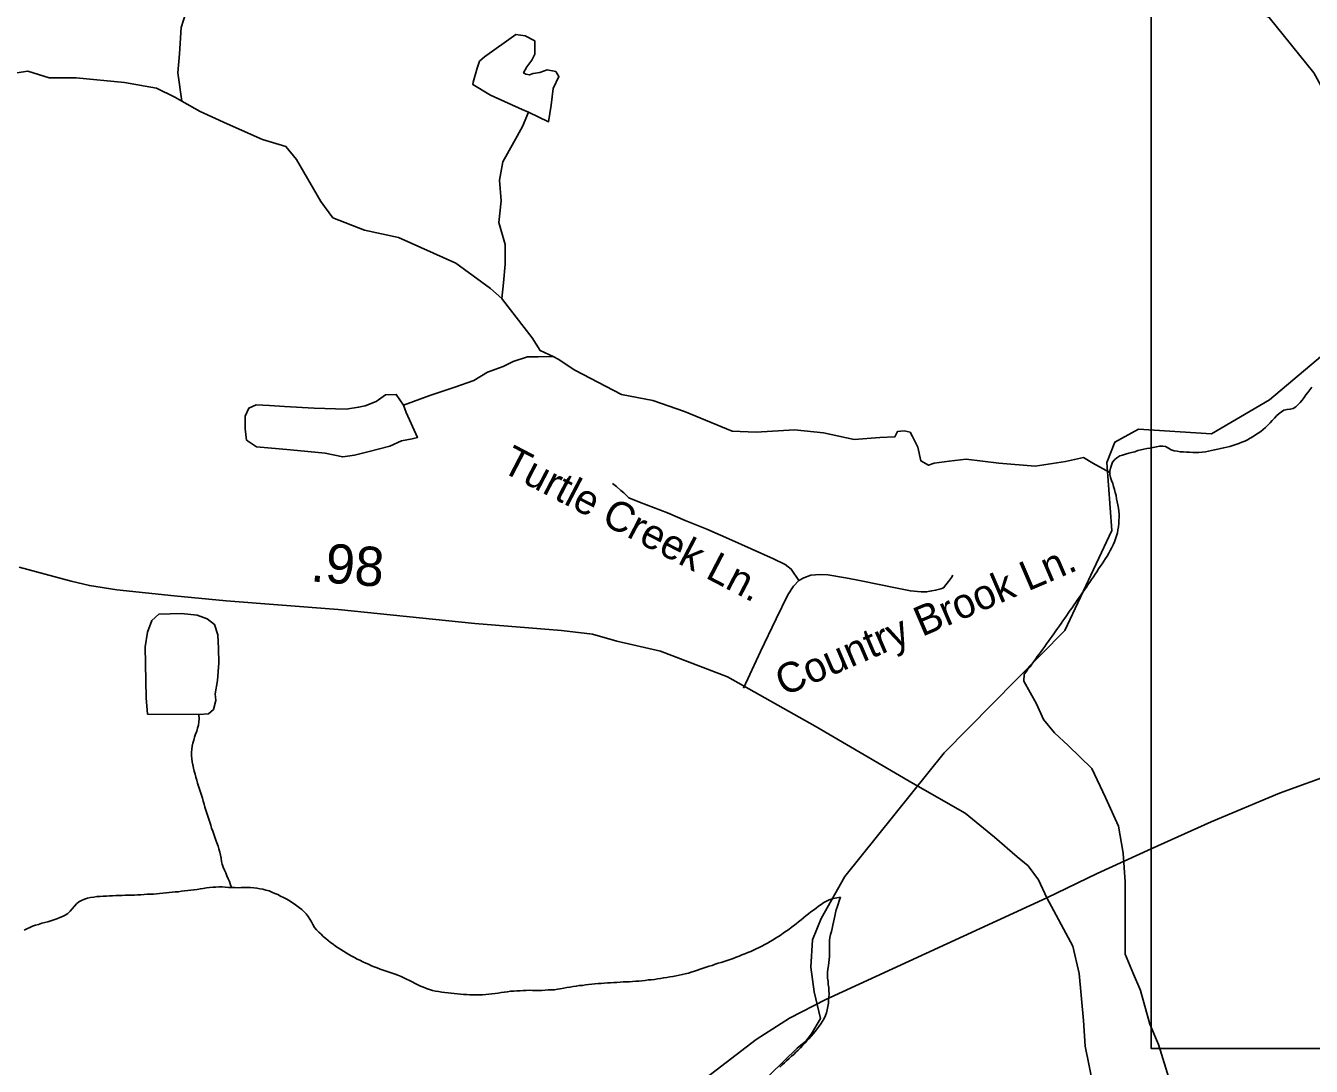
# Model space of a CAD drawing. Extents: x 1950930 to 2061844, y 904556 to 1017002.
# Drawn here: x 1986687 to 1990780, y 941656 to 944969 of the extents above; entities that cross this region are included whole.
import ezdxf

# ---------------------------------------------------------------- set-up
doc = ezdxf.new("R2010")
doc.units = 0
for name, color, linetype in [('Exist Hydrographic Creek Single Shore', 7, 'Continuous'), ('Exist Hydrographic Misc Water Feature', 7, 'Continuous'), ('Exist Road Non-System Type 51', 7, 'Continuous'), ('Exist Road Non-System Type 51 Label', 7, 'Continuous'), ('Exist Road Primary US Structure Standard Bridge CELL', 7, 'Continuous'), ('Exist Road Secondary Type 51 Attributed', 7, 'Continuous'), ('Map Preparation Inset Cut Line', 7, 'Continuous')]:
    doc.layers.add(name, color=color, linetype=linetype)

msp = doc.modelspace()

# ---------------------------------------------------------------- linework, layer by layer
at = {"layer": 'Exist Hydrographic Creek Single Shore'}
for points in [[(1991238.9, 944300.8), (1991221.8, 944333.9), (1991079.7, 944369.6), (1990971.7, 944486.8), (1990788.8, 944818.8), (1990646.7, 944995.6), (1990030.7, 945287.3), (1989863.8, 945494.2), (1989764.7, 945785.1), (1989672.6, 946262.9), (1989497.7, 946545.4), (1989431.7, 946862), (1989473.7, 947120.3), (1989531.8, 947243.8), (1989548.8, 947443.7), (1989440.7, 947820.1), (1989332.7, 947947)], [(1987247.3, 945245.7), (1987247.5, 945238.3), (1987232.1, 945181.8), (1987222.7, 945125.7), (1987211, 945057.6), (1987181.5, 944963), (1987176.1, 944879.5), (1987171.2, 944818.9), (1987184.1, 944728.5)], [(1986441.2, 944770.8), (1986527.4, 944783.6), (1986601.2, 944810.2), (1986693.2, 944824.6), (1986761.1, 944803.7), (1986847.2, 944802.8), (1987001, 944787.9), (1987103.1, 944770.4), (1987161.6, 944741.2), (1987184.1, 944728.5)], [(1987184.1, 944728.5), (1987242, 944696.1), (1987328.5, 944656.6), (1987441.1, 944607.4), (1987515.1, 944584.8), (1987549.3, 944543.1), (1987626.4, 944409.2), (1987665, 944357.4), (1987765.1, 944318.7), (1987873.3, 944294.9), (1988056, 944213.2), (1988166.8, 944132.2), (1988202.6, 944100.4)], [(1987951.9, 940046.3), (1988343.7, 940510.9), (1988477.8, 940777.2), (1988860.9, 941202.5), (1988969.8, 941544.9), (1989142.8, 941713.8), (1989170.9, 941736.3), (1989188.7, 941759.7), (1989217.7, 941808.4), (1989197.1, 941893.6), (1989186.8, 941971.4), (1989191.5, 942058.5), (1989219.7, 942127.2), (1989294.8, 942260.2), (1989611.8, 942654), (1989995.8, 943043.2), (1990145.7, 943361.7), (1990129.7, 943578.7), (1990154.7, 943643.8), (1990229.8, 943684.9), (1990462.7, 943670.2), (1990646.9, 943778), (1991221.8, 944261.7), (1991238.9, 944300.8)], [(1988202.6, 944100.4), (1988205.1, 944097.9), (1988299.8, 943975.2), (1988324.6, 943935.3), (1988366.1, 943915.6)], [(1988366.1, 943915.6), (1988382.5, 943907.8), (1988434.8, 943872.3), (1988583.4, 943795.3), (1988683.9, 943776), (1988784, 943741.2), (1988936.7, 943678.3), (1989012.6, 943674.8), (1989134.4, 943682.3), (1989226.9, 943673.2), (1989324.9, 943652.1), (1989406.7, 943658.4), (1989454.7, 943660.8), (1989462.5, 943677.1), (1989484.4, 943679), (1989502.7, 943675.4), (1989510.9, 943661.2), (1989526.9, 943627.5), (1989537.5, 943583.7), (1989561.5, 943569.9), (1989579.6, 943576.5), (1989627.3, 943582.6), (1989681.1, 943589), (1989785.6, 943576), (1989901.5, 943567.3), (1989997.3, 943581.5), (1990055.1, 943594.3), (1990085.2, 943576.3), (1990138.9, 943546.6)]]:
    msp.add_lwpolyline(points, dxfattribs=at)
at = {"layer": 'Exist Hydrographic Misc Water Feature'}
for points in [[(1988287.3, 944693.4), (1988351.7, 944663.4), (1988359.5, 944715.8), (1988366.7, 944769.5), (1988384.5, 944807.7), (1988374.5, 944823.5), (1988346.6, 944828.9), (1988324.2, 944819.7), (1988302.5, 944816.9), (1988290.8, 944813.1), (1988278.7, 944814.9), (1988272.1, 944819.1), (1988282.2, 944838.7), (1988298, 944859.1), (1988307.6, 944879.1), (1988307.8, 944905.4), (1988307.4, 944920.9), (1988277.5, 944937.2), (1988247.5, 944941), (1988148.1, 944870.1), (1988132.1, 944855.8), (1988124.3, 944833.9), (1988111, 944789.7), (1988110.8, 944781.6), (1988167, 944748.3), (1988267.2, 944702.9), (1988287.3, 944693.4)], [(1988287.3, 944693.4), (1988268.5, 944648.4), (1988241, 944598.3), (1988205.5, 944535.8), (1988195.7, 944477.7), (1988200.6, 944412), (1988193.2, 944342.5), (1988213.7, 944272.3), (1988213.9, 944209.9), (1988208.4, 944150.2), (1988202.6, 944100.4)], [(1987889.7, 943761.1), (1987973.4, 943791.5), (1988053.6, 943818.7), (1988113.2, 943839.6), (1988157.1, 943865.8), (1988206.9, 943884.2), (1988238.5, 943900.1), (1988284.7, 943915), (1988318.7, 943914.7), (1988366.1, 943915.6)], [(1987889.7, 943761.1), (1987866.6, 943795.5), (1987832.3, 943793.8), (1987802.6, 943772.8), (1987767.1, 943758.7), (1987746.8, 943754.5), (1987707.2, 943748.7), (1987604.7, 943751.7), (1987510.8, 943756.6), (1987462.6, 943760.3), (1987420.8, 943761.9), (1987397, 943751.6), (1987385.1, 943725.9), (1987385.5, 943685.6), (1987389.8, 943650.1), (1987421.8, 943628.2), (1987529.9, 943618.6), (1987640, 943608), (1987696.2, 943596.2), (1987734.1, 943602.2), (1987775.9, 943612.9), (1987846, 943631), (1987883.6, 943647.6), (1987917.4, 943654.3), (1987933.8, 943657.9), (1987898.5, 943737.4), (1987889.7, 943761.1)], [(1990138.9, 943546.6), (1990138.7, 943550.7), (1990140.8, 943560.5), (1990143.7, 943570.2), (1990147.8, 943579.4), (1990153.7, 943587.4), (1990161.3, 943593.6), (1990170.3, 943599.4), (1990179.5, 943602.1), (1990189.2, 943605.6), (1990199, 943608.5), (1990208.2, 943610.7), (1990217.9, 943613), (1990227.9, 943616.3), (1990237.6, 943618.5), (1990247.2, 943620.7), (1990257.1, 943622.8), (1990266.5, 943624.3), (1990276.7, 943626.7), (1990287, 943628.9), (1990296.8, 943630.2), (1990307.1, 943630.2), (1990316.5, 943630), (1990325.3, 943624.7), (1990333.7, 943618.9), (1990343.4, 943615.3), (1990352.8, 943614.3), (1990362.9, 943612.5), (1990372.9, 943612.5), (1990383, 943611.3), (1990392.8, 943611.1), (1990402.8, 943610.8), (1990413.1, 943610.8), (1990422.7, 943610.6), (1990433.2, 943611), (1990443, 943612.4), (1990452.7, 943614.2), (1990462.5, 943616.4), (1990472.2, 943618.5), (1990482.2, 943620.7), (1990492, 943623.2), (1990501.7, 943625.4), (1990511.5, 943627.5), (1990520.7, 943629.8), (1990530.6, 943632.8), (1990540, 943635.8), (1990549.5, 943638.8), (1990559.1, 943643), (1990568.3, 943646.9), (1990576.9, 943650.9), (1990585.7, 943655.6), (1990594.8, 943661.2), (1990603, 943666.8), (1990611.6, 943672.4), (1990619.6, 943677.7), (1990627.4, 943683.4), (1990634.6, 943690.4), (1990641.7, 943697.9), (1990648.9, 943705.3), (1990656.1, 943712.3), (1990663.3, 943719.7), (1990670, 943726.9), (1990677.6, 943734.3), (1990685, 943740.4), (1990693.4, 943745.2), (1990703, 943747.4), (1990713.5, 943748.2), (1990723.1, 943750.5), (1990730.9, 943755.7), (1990737.9, 943762.4), (1990744.7, 943769.4), (1990751, 943777.4), (1990757.2, 943785.8), (1990763.1, 943793.8), (1990769.5, 943801.8), (1990776, 943809.7), (1990782, 943818.1)], [(1989866.2, 942905), (1989872.6, 942912.1), (1989878.1, 942920.2), (1989884.7, 942928.2), (1989890.2, 942936.3), (1989896.4, 942944.7), (1989902.3, 942952.7), (1989907.8, 942960.8), (1989914.2, 942968.7), (1989919.9, 942976.8), (1989925.9, 942984.8), (1989931.8, 942992.8), (1989937.6, 943000.9), (1989943.5, 943009.3), (1989949.3, 943017.4), (1989955.2, 943025.4), (1989960.3, 943033.6), (1989966.5, 943042.3), (1989972, 943050.4), (1989978.2, 943058.4), (1989983.7, 943066.5), (1989989.3, 943074.6), (1989995.4, 943082.6), (1990000.9, 943090.7), (1990006.5, 943098.8), (1990012.2, 943108), (1990018.4, 943116), (1990024.3, 943124.1), (1990029.4, 943132.2), (1990035.2, 943140.3), (1990041.1, 943148.3), (1990046.7, 943156.4), (1990052.4, 943165.3), (1990057.9, 943173.4), (1990064.1, 943181.3), (1990069.2, 943189.6), (1990074.8, 943197.5), (1990080.5, 943206.5), (1990086.4, 943214.5), (1990092.2, 943222.6), (1990097.3, 943230.7), (1990103.1, 943239.6), (1990108.2, 943247.7), (1990113.9, 943255.8), (1990119.5, 943264.6), (1990124.8, 943272.8), (1990130.3, 943280.9), (1990135.7, 943289.8), (1990140.2, 943298.8), (1990145.1, 943307.9), (1990149, 943316.6), (1990153.5, 943325.6), (1990156.8, 943335.2), (1990160.1, 943344.6), (1990162.9, 943354.2), (1990164.6, 943364.2), (1990166.2, 943373.7), (1990167.2, 943384.5), (1990167.9, 943394.1), (1990168.3, 943404.1), (1990168.7, 943413.9), (1990167.6, 943423.7), (1990166.4, 943433.7), (1990164.2, 943443.3), (1990162.5, 943453.4), (1990160.3, 943463.4), (1990158.6, 943473), (1990156, 943483.2), (1990153.3, 943492.9), (1990150.6, 943502.3), (1990148, 943512), (1990144.5, 943521.8), (1990141.4, 943530.9), (1990139.1, 943540.9), (1990138.9, 943546.6)], [(1987238.3, 942776.2), (1987074.8, 942777.1), (1987070.3, 942828.9), (1987066.9, 942991.4), (1987074.6, 943038.8), (1987088.4, 943075.7), (1987110.1, 943095.5), (1987182.3, 943098), (1987232.3, 943092.4), (1987264.5, 943081), (1987288.3, 943063.2), (1987298.8, 943029.5), (1987301, 942986.5), (1987301.4, 942940.6), (1987297.5, 942884.8), (1987290.2, 942842.5), (1987292, 942821.2), (1987284.4, 942792.7), (1987268.4, 942778.8), (1987238.3, 942776.2)], [(1990361.6, 941287.4), (1990365.5, 941320.9), (1990384.6, 941368.8), (1990386, 941428.6), (1990359.8, 941503.2), (1990331.1, 941606.2), (1990293.6, 941726), (1990265.7, 941789.9), (1990236.3, 941897.8), (1990234.3, 941903), (1990214, 941949.5), (1990187.7, 942013.2), (1990187.7, 942243.6), (1990181, 942334.8), (1990166.4, 942421), (1990125.4, 942512.1), (1990081.3, 942604), (1990006.3, 942677.1), (1989962.2, 942717.5), (1989928.1, 942760.9), (1989905.4, 942810.6), (1989864.8, 942882.9), (1989866.2, 942905)], [(1987238.3, 942776.2), (1987238.5, 942762.3), (1987238.3, 942752.6), (1987236.4, 942742.7), (1987234, 942733), (1987231.1, 942723.3), (1987227.8, 942714), (1987224.5, 942704.4), (1987221.7, 942694.7), (1987218.8, 942684.9), (1987217.2, 942675.1), (1987215.7, 942666), (1987214.7, 942655.1), (1987215.1, 942645.3), (1987216.1, 942635.4), (1987217.2, 942626), (1987219.2, 942615.9), (1987221.1, 942605.9), (1987223.1, 942596.2), (1987225.8, 942586.1), (1987228.4, 942577.2), (1987231.1, 942567.4), (1987233.8, 942557.3), (1987237.2, 942548.3), (1987240.3, 942538.4), (1987243, 942529.5), (1987246.1, 942519.2), (1987249.1, 942509.5), (1987251.8, 942500.2), (1987254.9, 942490.3), (1987257.5, 942481.4), (1987260.6, 942471.6), (1987263.7, 942462.2), (1987266.8, 942452.4), (1987269.9, 942443.4), (1987272.5, 942433.2), (1987276, 942424.2), (1987278.7, 942414.5), (1987282.2, 942404.6), (1987285.4, 942395.6), (1987288.9, 942386.2), (1987292, 942376.3), (1987295.1, 942367.3), (1987299, 942357.4), (1987301.6, 942348.4), (1987304.7, 942338.3), (1987307, 942328.6), (1987308.6, 942318.6), (1987310, 942308.6), (1987312.3, 942299.7), (1987315.8, 942289.9), (1987319.3, 942280.9), (1987323.4, 942271.7), (1987327.3, 942262.6), (1987331.8, 942253.4), (1987335.3, 942244.4), (1987338.8, 942234.4), (1987342.4, 942225.4)], [(1986681.6, 942089.7), (1986690.4, 942094.4), (1986699.6, 942098.3), (1986708.6, 942102.2), (1986718.1, 942105.2), (1986727.9, 942108.2), (1986737.5, 942111.6), (1986747.2, 942113.7), (1986757, 942116.7), (1986766.4, 942119.8), (1986776.3, 942122.8), (1986785.7, 942125.7), (1986795, 942130), (1986803.6, 942133.6), (1986812.8, 942137.8), (1986820.4, 942143.2), (1986828.2, 942150.6), (1986834.7, 942157.6), (1986841.7, 942165.9), (1986848.5, 942173), (1986856.3, 942179.6), (1986864.7, 942184.4), (1986873.9, 942188.3), (1986883.3, 942191.3), (1986893, 942193.5), (1986903.4, 942195.2), (1986913.5, 942196.5), (1986923.3, 942197), (1986933.2, 942197.5), (1986943.4, 942197.9), (1986953.5, 942198.8), (1986963.3, 942199.5), (1986973.1, 942200), (1986983.4, 942200.1), (1986993.6, 942200.5), (1987003.5, 942201), (1987013.5, 942200.7), (1987023.6, 942201.6), (1987033.2, 942201.4), (1987043.1, 942201.9), (1987053.5, 942202.3), (1987063.4, 942203.3), (1987073.2, 942203.8), (1987083.5, 942204.3), (1987093.3, 942204.8), (1987103.1, 942205.3), (1987113.2, 942206.2), (1987123, 942207.6), (1987133.1, 942208.1), (1987143.1, 942209.8), (1987153, 942210.3), (1987162.8, 942211.7), (1987173.3, 942212.2), (1987182.7, 942213.5), (1987192.8, 942214.4), (1987202.6, 942215.8), (1987212.6, 942217.1), (1987222.5, 942217.6), (1987232.5, 942219.3), (1987242.8, 942221.5), (1987252.2, 942222.8), (1987262.3, 942224.2), (1987272.3, 942225.9), (1987282.2, 942226.4), (1987291.6, 942227), (1987302, 942227.9), (1987311.7, 942227.7), (1987321.7, 942226.5), (1987332.2, 942225.3), (1987342.4, 942225.4)], [(1987342.4, 942225.4), (1987352.5, 942225.1), (1987362.7, 942224.8), (1987373, 942225.2), (1987382.8, 942225.3), (1987392.7, 942225.9), (1987402.7, 942225.5), (1987412.8, 942224.5), (1987422.8, 942223.7), (1987432.3, 942221.8), (1987442.1, 942220), (1987451.5, 942217.3), (1987461.4, 942214.6), (1987470.8, 942211.1), (1987480.4, 942206.8), (1987489.7, 942203.5), (1987498.5, 942198.4), (1987507.1, 942193.8), (1987516.1, 942189.6), (1987525.1, 942184.6), (1987533.3, 942178.4), (1987541.5, 942173.6), (1987550, 942167.5), (1987558.2, 942160.9), (1987565.5, 942155), (1987572.9, 942148.1), (1987579.9, 942141.3), (1987586.2, 942133.1), (1987591.2, 942125), (1987596.5, 942115.7), (1987601, 942107.3), (1987606.3, 942098.4), (1987612.7, 942090.9), (1987619.7, 942083.4), (1987627.1, 942076.6), (1987633.8, 942069.9), (1987641.8, 942063.4), (1987649.6, 942056.5), (1987657, 942050.5), (1987665.4, 942044.7), (1987673.4, 942038.7), (1987681.8, 942033), (1987690.2, 942027.6), (1987698.6, 942022.7), (1987707.2, 942017.3), (1987716, 942012.3), (1987724.7, 942007.3), (1987733.1, 942002.4), (1987742.1, 941997.8), (1987750.9, 941993.7), (1987760.1, 941988.6), (1987769.2, 941984.4), (1987778, 941981), (1987787.4, 941976.3), (1987796.6, 941972.9), (1987805.9, 941969.5), (1987815.5, 941965.9), (1987825.1, 941962.4), (1987834.8, 941958.9), (1987843.6, 941956.4), (1987853.2, 941952.9), (1987862.9, 941949.4), (1987872.1, 941946), (1987881.7, 941942.5), (1987890.3, 941938.3), (1987899.4, 941934.1), (1987908.8, 941929.8), (1987917.4, 941925.3), (1987926.4, 941920.3), (1987935.5, 941916.1), (1987944.1, 941911.9), (1987953.7, 941908), (1987962.7, 941903.8), (1987972, 941900.4), (1987982.2, 941898), (1987991.6, 941895.8), (1988001.5, 941894.2), (1988011.3, 941892.3), (1988021.4, 941891.2), (1988031.4, 941890.1), (1988041.1, 941889), (1988051.5, 941888.3), (1988061.1, 941887.2), (1988071.2, 941886), (1988081.2, 941885), (1988091.3, 941884.6), (1988101.3, 941883.9), (1988111.2, 941883.7), (1988121.2, 941883.4), (1988131.1, 941884.3), (1988141.3, 941884), (1988151.4, 941885.2), (1988161.2, 941885.8), (1988171.3, 941887.1), (1988181.1, 941888), (1988190.7, 941889.4), (1988200.6, 941890.8), (1988210.6, 941892.1), (1988220.3, 941893.8), (1988230.7, 941895.1)], [(1989087.8, 941653.6), (1989095, 941660.6), (1989102.6, 941667.1), (1989109.6, 941674.2), (1989117.2, 941680.8), (1989124.8, 941688.2), (1989132.1, 941694.3), (1989139.3, 941701.8), (1989146.3, 941708), (1989153.9, 941715.3), (1989160.6, 941722.5), (1989167.4, 941729.6), (1989174.2, 941737.1), (1989180.7, 941744.1), (1989187.7, 941752.4), (1989194.5, 941759.5), (1989200.8, 941767.5), (1989207.2, 941775.4), (1989213.3, 941783.8), (1989218.9, 941791.9), (1989224, 941800.1), (1989228.9, 941808.6), (1989233, 941817.8), (1989236.1, 941826.7), (1989238.6, 941836.4), (1989240.8, 941846.3), (1989242.5, 941856.9), (1989243.3, 941867), (1989244.5, 941876.5), (1989244.9, 941886.6), (1989244.3, 941896.4), (1989243.9, 941903.1), (1989243.7, 941907.1), (1989242.2, 941917), (1989241.4, 941926.5), (1989240, 941936.5), (1989240, 941946.2), (1989240, 941956.4), (1989241, 941965.9), (1989242.5, 941976.7), (1989244.1, 941986.6), (1989245.3, 941996.6), (1989245.7, 942006.2), (1989245.9, 942015.9), (1989246.1, 942026.8), (1989246.1, 942036.5), (1989245.9, 942046.4), (1989246.3, 942056.4), (1989247.6, 942066), (1989249.6, 942075.8), (1989252.1, 942085.6), (1989254.6, 942095.4), (1989256.6, 942105.2), (1989258.7, 942115.1), (1989260.7, 942124.8), (1989263, 942134.7), (1989265, 942144.5), (1989267.5, 942154.3), (1989270.1, 942163.3), (1989273.8, 942172.8), (1989277.3, 942182.8), (1989281.6, 942194.3)], [(1989171.3, 942135.7), (1989178.9, 942141.3), (1989186.9, 942147.9), (1989194.9, 942153.1), (1989203.3, 942159.6), (1989211.1, 942166.1), (1989219.3, 942171.8), (1989227.9, 942177.3), (1989236.3, 942182.1), (1989245.1, 942186.1), (1989254.6, 942189.1), (1989264.2, 942191.4), (1989281.6, 942194.3)], [(1988230.7, 941895.1), (1988240.6, 941895.7), (1988250.4, 941896.2), (1988260.9, 941897), (1988270.3, 941897.6), (1988280.3, 941897.3), (1988290.4, 941898.2), (1988300.4, 941897.9), (1988310.5, 941897.5), (1988320.5, 941898.1), (1988330.6, 941897.7), (1988340.4, 941898.7), (1988350.5, 941899.3), (1988360.7, 941899.7), (1988370.6, 941900.2), (1988380.2, 941902), (1988388, 941903.3), (1988399.7, 941904.7), (1988409.9, 941906.8), (1988420, 941908.6), (1988429.4, 941909.9), (1988439.5, 941911.3), (1988449.1, 941913.4), (1988459.2, 941913.9), (1988469.2, 941915.7), (1988479, 941917), (1988489.1, 941917.9), (1988499.3, 941918.4), (1988509, 941919.8), (1988519.2, 941920.3), (1988529.1, 941920.8), (1988538.9, 941921.7), (1988549.2, 941922.1), (1988559, 941922.7), (1988569.1, 941923.3), (1988579.3, 941924.1), (1988588.7, 941924.7), (1988599, 941925.1), (1988608.8, 941925.7), (1988618.9, 941926.6), (1988629.1, 941927), (1988639, 941927.6), (1988649, 941928.9), (1988658.9, 941929.8), (1988668.5, 941931.2), (1988678.8, 941931.7), (1988688.8, 941933), (1988698.5, 941934.8), (1988708.3, 941936.1), (1988717.9, 941937.5), (1988728, 941939.2), (1988738.2, 941941.3), (1988747.7, 941942.7), (1988757.7, 941944.1), (1988767.3, 941946.2), (1988777.2, 941948.4), (1988786.8, 941950.9), (1988796.7, 941953.2), (1988806.1, 941956.2), (1988815.9, 941959.1), (1988825.4, 941962.5), (1988834.8, 941965.6), (1988844.2, 941968.7), (1988853.7, 941971.6), (1988863.1, 941974.7), (1988872.9, 941977.7), (1988882.4, 941981.1), (1988891.8, 941984.2), (1988901.7, 941987.1), (1988911.1, 941990.1), (1988920.5, 941993.2), (1988930, 941996.1), (1988939.2, 942000), (1988948.6, 942003.5), (1988958.3, 942007.3), (1988967.3, 942011.2), (1988976.7, 942014.2), (1988985.9, 942018.1), (1988995.2, 942022), (1989004.2, 942025.9), (1989013, 942030.6), (1989021.8, 942034.6), (1989031, 942039.2), (1989039.9, 942044), (1989048.9, 942048.7), (1989057.3, 942053.6), (1989066.3, 942059.1), (1989074.7, 942063.9), (1989083.3, 942069.5), (1989091.9, 942075.1), (1989099.9, 942080.7), (1989108.1, 942086), (1989116.3, 942091.6), (1989124.1, 942098.2), (1989131.9, 942103.9), (1989139.7, 942110), (1989147.7, 942116.5), (1989155.5, 942123), (1989162.9, 942129.2), (1989171.3, 942135.7)]]:
    msp.add_lwpolyline(points, dxfattribs=at)
at = {"layer": 'Exist Road Non-System Type 51'}
for points in [[(1989148.6, 943202.9), (1989124.5, 943239), (1989104.9, 943253.6), (1989067.5, 943271.9), (1988925.5, 943335.4), (1988856, 943366.1), (1988786.9, 943393.4), (1988729.9, 943418.1), (1988641.4, 943452.7), (1988607.1, 943466.6), (1988591, 943482.1), (1988582.1, 943489.8), (1988567.5, 943502.4), (1988554.9, 943512.2)], [(1989148.6, 943202.9), (1989164.5, 943211.1), (1989187.2, 943219.9), (1989215.9, 943221.9), (1989240.6, 943220.6), (1989297.6, 943211.1), (1989331.2, 943204.8), (1989346.5, 943202.2), (1989455.9, 943179.7), (1989504, 943169.6), (1989537.6, 943166.4), (1989555.4, 943166.4), (1989571.9, 943170.2), (1989583.9, 943172.1), (1989600.4, 943176.6), (1989609.2, 943179.7), (1989616.9, 943188.6), (1989625.1, 943200), (1989634.6, 943212.1), (1989638.4, 943220.3)], [(1988972.2, 942860.6), (1989026.6, 942976.8), (1989076.6, 943080.8), (1989113.5, 943157.5), (1989131.5, 943185.1), (1989148.6, 943202.9)]]:
    msp.add_lwpolyline(points, dxfattribs=at)
at = {"layer": 'Exist Road Secondary Type 51 Attributed'}
for points in [[(1992848.6, 943315.3), (1992787.6, 943280.2), (1992691.6, 943236.4), (1992639.6, 943216.4), (1992565.6, 943190.5), (1992225.4, 943064.8), (1991797.3, 942915.1), (1991525.2, 942819.4), (1991079.1, 942667.7), (1990861, 942591.9), (1990679.1, 942526.1), (1990461, 942434.3), (1990270.8, 942348.3), (1990098.9, 942270.5), (1989938.7, 942192.8)], [(1989938.7, 942192.8), (1989911.9, 942249.4), (1989878.4, 942294.2), (1989844.2, 942323.1), (1989771.6, 942386), (1989678.4, 942462.4), (1989512.3, 942556.7), (1989200.8, 942739.2), (1988921.7, 942896.4), (1988708.1, 942977.7), (1988569.2, 943009.7), (1988491.3, 943031.7), (1988392.9, 943043.2), (1988116.9, 943066.5), (1987681.4, 943110.2), (1987325.2, 943138.6), (1987159.3, 943154.6), (1986977.3, 943172.7), (1986889.3, 943186.8), (1986831.3, 943201), (1986665.4, 943245)], [(1989938.7, 942192.8), (1989234.5, 941869.4), (1989118.4, 941809.4), (1989012.4, 941741.6), (1987615.4, 940671.1), (1987513.4, 940583.1), (1987401.3, 940497.2), (1987295.1, 940405.4), (1987189.2, 940309.4), (1987067, 940197.5), (1986606.7, 939782), (1986194.4, 939416.6), (1985649.9, 938863), (1985207.7, 938513.4), (1985035.5, 938377.7), (1984910.7, 938299.7), (1984817.4, 938263.6), (1984733.2, 938248.5), (1984629.3, 938230), (1984543.4, 938232.1), (1984461.4, 938242.1), (1984377.3, 938258.2), (1984313.8, 938279), (1984268, 938297.1)], [(1990528, 940399.7), (1990465.2, 940496.2), (1990365.6, 940641.8), (1990300.9, 940740.6), (1990267.2, 940804.2), (1990231.9, 940867), (1990212.8, 940922.2), (1990182.5, 941067.7), (1990119.7, 941398.7), (1990086, 941594.8), (1990060.7, 941720.4), (1990055.3, 941802.4), (1990041.5, 941951.8), (1990020.9, 942038.3), (1989938.7, 942192.8)]]:
    msp.add_lwpolyline(points, dxfattribs=at)
at = {"layer": 'Map Preparation Inset Cut Line'}
msp.add_line((1990270.8, 942348.3), (1990270.8, 946671.5), dxfattribs=at)
msp.add_lwpolyline([(1993454.6, 941712.9), (1990270.8, 941712.9), (1990270.8, 942348.3)], dxfattribs=at)

# ---------------------------------------------------------------- texts
at = {"layer": 'Exist Road Non-System Type 51 Label'}
for s, rotation, p in [('Turtle Creek Ln.', 332.4841, (1988196.4, 943552.4)), ('Country Brook Ln.', 23.2426, (1989099.7, 942833.5))]:
    msp.add_text(s, height=95, rotation=rotation, dxfattribs=at).set_placement(p)
at = {"layer": 'Exist Road Primary US Structure Standard Bridge CELL'}
msp.add_text('.98', height=125, rotation=355.4514, dxfattribs=at).set_placement((1987591.2, 943200.5))

doc.saveas('drawing.dxf')
